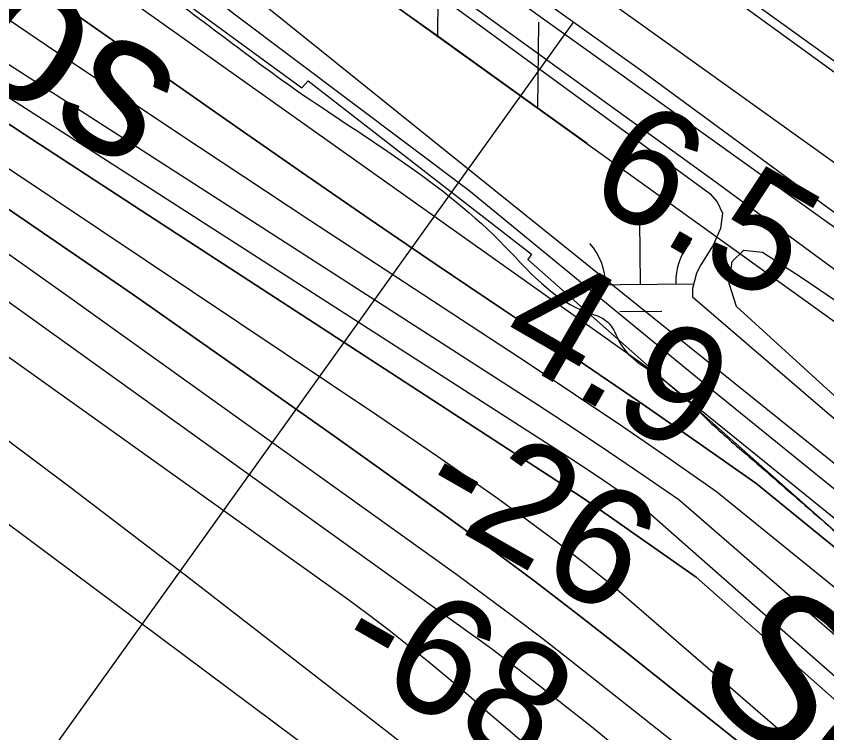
# Model space of a CAD drawing. Extents: x 3734862 to 3772949, y 391520 to 417239.
# Drawn here: x 3763328.6 to 3763789.6, y 399023.2 to 399430.9 of the extents above; entities that cross this region are included whole.
import ezdxf

# ---------------------------------------------------------------- set-up
doc = ezdxf.new("R2010")
doc.units = 0
for name, color, linetype in [('V-FLOD-BASE', 7, 'Continuous'), ('V-LEVE-TOET', 7, 'Continuous'), ('V-RIVR-EDGE', 7, 'Continuous'), ('V-RIVR-IDEN', 7, 'Continuous'), ('V-RIVR-RANG', 7, 'Continuous'), ('V-ROAD-CNTR', 7, 'Continuous'), ('V-RRAP-FSHR', 7, 'Continuous'), ('V-RRAP-RVMT', 7, 'Continuous'), ('V-SITE-VEGE', 7, 'Continuous'), ('V-SURV-LINE', 7, 'Continuous'), ('V-TOPO-DPTH', 7, 'Continuous'), ('V-TOPO-MAJR', 7, 'Continuous'), ('V-TOPO-MINR', 7, 'Continuous'), ('V-TOPO-WATR', 7, 'Continuous'), ('V-WETL-SWMP', 7, 'Continuous')]:
    doc.layers.add(name, color=color, linetype=linetype)

msp = doc.modelspace()

# ---------------------------------------------------------------- linework, layer by layer
at = {"layer": 'V-FLOD-BASE'}
msp.add_lwpolyline([(3764286.16, 398917.1), (3764191.11, 399003.19), (3764068.5, 399107.42), (3763960.55, 399195.24), (3763837.36, 399287.16), (3763683.66, 399400.15), (3763556.96, 399490.89), (3763432.6, 399574.6), (3763332.89, 399640.16)], dxfattribs=at)
at = {"layer": 'V-LEVE-TOET'}
for points in [[(3763447.77, 399647.3), (3763545.15, 399582.92), (3763691.8, 399473.43), (3763843.15, 399363.37), (3763971.03, 399271.46), (3764066.65, 399194.17), (3764169.32, 399107.51), (3764232.69, 399048.95), (3764246.18, 399036.07), (3764269.27, 399015.04), (3764282.77, 399000.4), (3764323.84, 398965.85), (3764437.65, 398872.17), (3764543.84, 398786.1), (3764612.47, 398738.1), (3764703.96, 398687.18), (3764825.96, 398620.47)], [(3765336.26, 398214.64), (3765176.14, 398307.1), (3765043.58, 398383.77), (3764891.67, 398475.66), (3764737.41, 398566.38), (3764574.94, 398662.36), (3764493.99, 398717.39), (3764439.43, 398761.3), (3764323.27, 398859.67), (3764308.02, 398870.21), (3764290.2, 398882.28), (3764276.7, 398899.85), (3764221.55, 398947.28), (3764113.59, 399048), (3763978.07, 399156.91), (3763854.3, 399242.38), (3763724.66, 399337.81), (3763588.56, 399436.16), (3763446.02, 399536.27), (3763304.06, 399635.79)]]:
    msp.add_lwpolyline(points, dxfattribs=at)
at = {"layer": 'V-RIVR-EDGE'}
msp.add_spline([(3755702.08, 404495.32), (3755757.18, 404470.77), (3755793.3, 404451.23), (3755852.47, 404424.41), (3755881.39, 404415.75), (3755906.23, 404404.38), (3755920.22, 404395.76), (3755948.67, 404379.41), (3755958.16, 404378.93), (3755969.01, 404378), (3755990.69, 404368.45), (3756022.75, 404350.29), (3756054.82, 404336.64), (3756079.66, 404323.02), (3756103.59, 404309.39), (3756144.23, 404288.04), (3756167.69, 404268.99), (3756188.91, 404253.57), (3756231.36, 404233.11), (3756271.56, 404217.19), (3756299.11, 404203.1), (3756403.01, 404163.51), (3756460.37, 404140.31), (3756508.69, 404114.87), (3756530.82, 404103.96), (3756588.18, 404078.04), (3756639.21, 404052.15), (3756694.29, 404019.45), (3756726.8, 403998.12), (3756735.82, 403989.06), (3756740.32, 403979.55), (3756740.3, 403973.22), (3756740.74, 403967.79), (3756747.5, 403960.54), (3756759.69, 403953.73), (3756786.34, 403941.46), (3756814.34, 403929.18), (3756864.47, 403904.64), (3756889.32, 403895.98), (3756899.72, 403897.32), (3756908.33, 403901.82), (3756919.18, 403901.34), (3756933.18, 403894.07), (3756945.83, 403892.68), (3756956.23, 403893.11), (3756962.12, 403897.16), (3756970.71, 403896.69), (3756978.39, 403894.41), (3756992.41, 403894.83), (3757002.82, 403897.51), (3757019.1, 403901.54), (3757027.7, 403901.52), (3757034.02, 403901.05), (3757036.27, 403896.53), (3757036.71, 403891.1), (3757038.5, 403883.41), (3757046.62, 403874.34), (3757060.62, 403866.17), (3757076.41, 403853.92), (3757104.39, 403831.25), (3757122.44, 403816.73), (3757145.47, 403804.47), (3757165.34, 403796.73), (3757181.6, 403787.2), (3757194.24, 403777.67), (3757213.65, 403765.41), (3757229.9, 403756.33), (3757251.58, 403745.88), (3757266.49, 403741.32), (3757283.2, 403734.49), (3757308.94, 403720.87), (3757360.42, 403694.06), (3757393.83, 403670.92), (3757429.96, 403657.26), (3757461.59, 403645.43), (3757505.4, 403628.14), (3757548.31, 403610.4), (3757591.66, 403587.23), (3757649.45, 403552.27), (3757711.75, 403512.78), (3757753.76, 403493.23), (3757766.86, 403487.78), (3757773.19, 403487.76), (3757785.86, 403494.06), (3757794.45, 403494.04), (3757803.49, 403489.49), (3757807.08, 403480.89), (3757810.64, 403456.02), (3757814.23, 403447.87), (3757826.42, 403436.99), (3757854.41, 403422.9), (3757930.26, 403373.88), (3757975.85, 403342.57), (3758005.19, 403323.5), (3758062.07, 403286.74), (3758092.31, 403263.6), (3758175.82, 403209.59), (3758234.51, 403169.2), (3758283.7, 403133.81), (3758328.84, 403103.41), (3758399.23, 403041.74), (3758421.79, 403023.15), (3758438.05, 403017.68), (3758463.83, 403017.62), (3758491.43, 403026.14), (3758504.53, 403022.04), (3758513.56, 403014.33), (3758513.99, 403006.19), (3758499.95, 402997.18), (3758498.12, 402989.95), (3758502.16, 402978.18), (3758510.73, 402969.57), (3758522.02, 402962.76), (3758545.05, 402948.69), (3758582.07, 402926.89), (3758650.23, 402878.79), (3758697.61, 402840.7), (3758721.52, 402820.29), (3758740.94, 402809.39), (3758782.02, 402784.87), (3758831.24, 402755.36), (3758902.12, 402711.78), (3758960.36, 402675.46), (3759018.58, 402634.62), (3759069.59, 402599.68), (3759134.59, 402553.4), (3759185.57, 402508.06), (3759223.48, 402478.12), (3759262.29, 402448.18), (3759321.41, 402402.37), (3759371.51, 402366.07), (3759431.54, 402323.42), (3759463.59, 402300.28), (3759488.86, 402281.68), (3759576.89, 402222.68), (3759626.99, 402186.84), (3759672.12, 402153.72), (3759778.21, 402087.44), (3759832.83, 402050.68), (3759873, 402019.38), (3759909.55, 401989.45), (3760050.81, 401883.75), (3760100.02, 401850.16), (3760145.61, 401819.31), (3760185.77, 401788.01), (3760211.95, 401766.69), (3760254.82, 401734.48), (3760285.51, 401709.08), (3760303.12, 401700.45), (3760325.25, 401691.35), (3760352.78, 401671.39), (3760391.14, 401641), (3760430.41, 401611.96), (3760461.55, 401590.18), (3760536.95, 401542.97), (3760582.99, 401510.76), (3760602.85, 401495.79), (3760629.02, 401477.18), (3760672.36, 401449.49), (3760711.19, 401426.79), (3760818.61, 401347.85), (3760872.33, 401310.64), (3760925.58, 401271.62), (3760948.6, 401251.67), (3761039.76, 401181.81), (3761107.02, 401135.52), (3761151.7, 401104.67), (3761172.93, 401093.31), (3761186.03, 401090.57), (3761199.15, 401092.79), (3761219.51, 401099.07), (3761228.11, 401099.5), (3761233.52, 401095.42), (3761236.67, 401087.73), (3761236.64, 401077.78), (3761228.47, 401063.78), (3761223.03, 401057.47), (3761223.01, 401049.33), (3761228.86, 401039.37), (3761242.39, 401026.67), (3761254.14, 401021.67), (3761266.79, 401018.47), (3761292.52, 401001.68), (3761317.34, 400980.37), (3761342.15, 400955.44), (3761463.07, 400853.4), (3761509.99, 400812.14), (3761550.15, 400777.68), (3761585.34, 400746.84), (3761681.47, 400674.26), (3761756.4, 400618.91), (3761817.77, 400572.19), (3761878.26, 400530.44), (3761996.49, 400436.55), (3762057.42, 400389.83), (3762104.8, 400352.63), (3762156.25, 400313.17), (3762204.54, 400277.33), (3762245.17, 400247.84), (3762291.65, 400210.19), (3762325.94, 400182.07), (3762356.18, 400159.84), (3762404.02, 400123.55), (3762432.9, 400101.32), (3762455.49, 400091.32), (3762473.53, 400075.9), (3762512.34, 400044.16), (3762551.6, 400012.41), (3762593.58, 399983.82), (3762620.21, 399963.4), (3762661.74, 399937.08), (3762686.57, 399919.83), (3762793.08, 399841.35), (3762834.61, 399812.76), (3762873.44, 399790.05), (3762923.1, 399758.28), (3762956.96, 399737.4), (3762984.05, 399721.5), (3763024.22, 399693.37), (3763075.23, 399657.52), (3763115.86, 399633.91), (3763172.75, 399601.21), (3763228.74, 399568.52), (3763285.17, 399533.57), (3763344.31, 399494.08), (3763398.47, 399455.06), (3763444.06, 399421.04), (3763484.68, 399391.09), (3763603.38, 399303.08), (3763654.82, 399261.81), (3763661.14, 399259.53), (3763667.01, 399254.54), (3763671.96, 399245.04), (3763696.33, 399224.18), (3763722.94, 399200.15), (3763745.5, 399180.2), (3763818.14, 399117.17), (3763841.61, 399099.47), (3763852.45, 399092.21), (3763858.76, 399084.06), (3763874.99, 399067.29), (3763898, 399045.98), (3763924.62, 399023.76), (3763949, 399007.87), (3763970.2, 398987.47), (3764004.03, 398952.57), (3764028.38, 398926.74), (3764056.8, 398899.54), (3764092.88, 398862.37), (3764130.77, 398826.11), (3764147.01, 398811.6), (3764152.86, 398799.83), (3764162.32, 398783.53), (3764173.58, 398768.58), (3764186.67, 398757.24), (3764206.08, 398746.34), (3764226.87, 398742.22), (3764246.29, 398733.58), (3764269.32, 398717.7), (3764284.2, 398703.19), (3764301.81, 398691.84), (3764323.02, 398678.23), (3764345.14, 398660.99), (3764412.35, 398596.62), (3764457.02, 398559.88), (3764502.6, 398522.69), (3764538.26, 398497.74), (3764566.26, 398486.36), (3764583.89, 398484.51), (3764604.25, 398486.27), (3764616.45, 398486.24), (3764626.39, 398481.69), (3764630.89, 398474.45), (3764636.29, 398461.32), (3764634.9, 398450.02), (3764631.72, 398441.44), (3764633.06, 398434.65), (3764636.21, 398430.12), (3764643.89, 398425.58), (3764661.06, 398421.47), (3764685.44, 398409.2), (3764715.22, 398382), (3764745.45, 398356.15), (3764793.31, 398328), (3764844.31, 398292.6), (3764885.83, 398258.14), (3764918.78, 398234.54), (3764992.82, 398187.79), (3765058.27, 398144.22), (3765088.07, 398128.32), (3765140.91, 398100.15), (3765168.89, 398079.74), (3765193.71, 398061.59), (3765246.12, 398042.02), (3765282.23, 398018.42), (3765309.74, 397989.41), (3765339.95, 397955.42), (3765361.15, 397933.67), (3765382.35, 397911.91), (3765434.69, 397867.92), (3765477.57, 397838.43), (3765508.73, 397823.88), (3765545.3, 397801.18), (3765575.54, 397778.05), (3765617.52, 397749.91), (3765653.64, 397726.31), (3765681.63, 397709.96), (3765727.23, 397684.53), (3765761.99, 397660.02), (3765771.94, 397659.55), (3765788.21, 397659.96), (3765793.64, 397658.14), (3765793.63, 397653.62), (3765785.47, 397648.66), (3765785.47, 397645.5), (3765790.86, 397632.82), (3765800.33, 397623.76), (3765814.78, 397612.87), (3765831.94, 397605.59), (3765847.31, 397603.29), (3765858.15, 397598.75), (3765865.82, 397593.3), (3765888.84, 397576.97), (3765908.7, 397561.54), (3765918.16, 397548.41), (3765919.5, 397542.07), (3765921.3, 397536.19), (3765926.71, 397533.46), (3765933.05, 397534.35), (3765940.73, 397533.43), (3765944.79, 397530.25), (3765956.97, 397519.37), (3765987.67, 397499.85), (3766024.67, 397468.11), (3766059.41, 397438.18), (3766085.13, 397413.25), (3766102.73, 397400.09), (3766131.61, 397377.42), (3766172.69, 397350.18), (3766210.59, 397318.89), (3766264.32, 397285.3), (3766306.76, 397260.78), (3766362.73, 397220.85), (3766381.12, 397208.5)], degree=3, dxfattribs=at)
at = {"layer": 'V-RIVR-RANG'}
msp.add_line((3763645.55, 399427.72), (3763234.34, 398853.84), dxfattribs=at)
at = {"layer": 'V-ROAD-CNTR'}
msp.add_lwpolyline([(3763809.29, 399394.03), (3763577.07, 399561.42), (3763562.84, 399572.11), (3763548.69, 399582.51), (3763534.42, 399592.74), (3763520.03, 399602.8), (3763505.52, 399612.7), (3763490.83, 399622.48), (3763507.46, 399647.45), (3763522.29, 399637.58), (3763537.08, 399627.48), (3763551.75, 399617.22), (3763566.31, 399606.79), (3763580.74, 399596.19), (3763594.85, 399585.57), (3763827.23, 399418.09)], dxfattribs=at)
at = {"layer": 'V-RRAP-FSHR'}
for p, q in [((3763568.37, 399419.47), (3763569, 399468.3)), ((3763625.19, 399378.59), (3763625.82, 399427.42))]:
    msp.add_line(p, q, dxfattribs=at)
for points in [[(3754460.93, 405046.66), (3755005.7, 404860.94), (3755712.42, 404532.38), (3756610.55, 404118.1), (3756963.91, 403918.1), (3757348.8, 403748.53), (3757842.44, 403484.61), (3758500.9, 403026.83), (3759143.8, 402584.15), (3759834.39, 402066.74), (3760444.46, 401629.94), (3760667.45, 401482.98), (3761054.53, 401205.39), (3761588.84, 400792.89), (3762211.73, 400314.43), (3762948.82, 399790.65), (3763371.87, 399516.16), (3763828.66, 399148.5)], [(3764998.22, 398390.52), (3764760.68, 398519.52), (3764522.48, 398668.18), (3764156.84, 398982.99), (3763831.74, 399229.97), (3763537.37, 399441.78), (3763368.02, 399565.45), (3763155.93, 399717.09), (3762782.34, 399993.3), (3762479.05, 400204.22), (3762102.73, 400498.17), (3761742.79, 400796.03), (3761554.49, 400943.7), (3761225.86, 401154.8), (3760827.95, 401453.26), (3760408.26, 401760.51)], [(3763568.37, 399419.47), (3763537.37, 399441.78), (3763511.68, 399460.54)], [(3763625.19, 399378.59), (3763568.37, 399419.47)], [(3763653.26, 399358.39), (3763625.19, 399378.59)]]:
    msp.add_lwpolyline(points, dxfattribs=at)
at = {"layer": 'V-RRAP-RVMT'}
for p, q in [((3763376.29, 399474), (3763491.03, 399390.11)), ((3763491.03, 399390.11), (3763494.71, 399394.15)), ((3763494.71, 399394.15), (3763621.73, 399295.57)), ((3763621.73, 399295.57), (3763619.54, 399292.52)), ((3763619.54, 399292.52), (3763837.26, 399099.81))]:
    msp.add_line(p, q, dxfattribs=at)
at = {"layer": 'V-SITE-VEGE'}
msp.add_lwpolyline([(3764031.89, 399030.21), (3763937.4, 399088.92), (3763912.44, 399109.68), (3763890.45, 399129.26), (3763865.48, 399150.62), (3763844.08, 399169.6), (3763816.14, 399195.11), (3763791.77, 399217.07), (3763738.28, 399265.71), (3763734.11, 399278.77), (3763735.88, 399291.25), (3763742.4, 399297.79), (3763753.1, 399296.61), (3763775.08, 399282.38), (3763888.59, 399205.28), (3764039.55, 399093.77)], dxfattribs=at)
at = {"layer": 'V-SURV-LINE'}
for points in [[(3762240.78, 400459.5), (3764023.61, 399183.18)], [(3764006.14, 399158.79), (3762223.31, 400435.11)]]:
    msp.add_lwpolyline(points, dxfattribs=at)
at = {"layer": 'V-TOPO-DPTH'}
for points in [[(3763090.54, 399622.47), (3763453.45, 399368.04), (3763491.31, 399341.68), (3763529.29, 399315.5), (3763567.44, 399289.56), (3763605.7, 399263.79), (3763614.29, 399258.05), (3763648.25, 399235.14), (3763682.09, 399212.05), (3763715.73, 399188.69), (3763749.25, 399165.15), (3764365.56, 398663.51), (3764373.33, 398655.01), (3764381.21, 398646.63), (3764389.28, 398638.44), (3764397.64, 398630.55), (3764406.18, 398622.85), (3764457.05, 398578.59), (3764467.54, 398569.68), (3764478.16, 398560.95), (3764488.98, 398552.47), (3764499.94, 398544.15), (3765063.81, 398126.9)], [(3764847.67, 398148.37), (3764446.51, 398449.65), (3764432.47, 398460.23), (3764418.45, 398470.85), (3764404.48, 398481.52), (3764390.52, 398492.22), (3764309.64, 398554.51), (3764284.6, 398574.28), (3764259.88, 398594.45), (3764235.67, 398615.21), (3763668.75, 399106.1), (3763652.41, 399119.04), (3763635.92, 399131.78), (3763619.21, 399144.23), (3763602.35, 399156.48), (3763585.32, 399168.51), (3763568.23, 399180.43), (3763551.02, 399192.21), (3763533.75, 399203.88), (3763035.56, 399537.34)], [(3764847.67, 398148.37), (3764446.51, 398449.65), (3764432.47, 398460.23), (3764418.45, 398470.85), (3764404.48, 398481.52), (3764390.52, 398492.22), (3764309.64, 398554.51), (3764284.6, 398574.28), (3764259.88, 398594.45), (3764235.67, 398615.21), (3763668.75, 399106.1), (3763652.41, 399119.04), (3763635.92, 399131.78), (3763619.21, 399144.23), (3763602.35, 399156.48), (3763585.32, 399168.51), (3763568.23, 399180.43), (3763551.02, 399192.21), (3763533.75, 399203.88), (3763035.56, 399537.34)], [(3765075.01, 398058.65), (3764529.77, 398441.72), (3764515, 398452.44), (3764500.48, 398463.47), (3764486.3, 398474.94), (3764472.36, 398486.71), (3764458.72, 398498.84), (3764445.26, 398511.16), (3764432.05, 398523.76), (3764419.02, 398536.54), (3763705.4, 399155.68), (3763685.48, 399169.46), (3763665.45, 399183.08), (3763645.27, 399196.47), (3763624.98, 399209.7), (3763175.67, 399498.93)], [(3765075.01, 398058.65), (3764529.77, 398441.72), (3764515, 398452.44), (3764500.48, 398463.47), (3764486.3, 398474.94), (3764472.36, 398486.71), (3764458.72, 398498.84), (3764445.26, 398511.16), (3764432.05, 398523.76), (3764419.02, 398536.54), (3763705.4, 399155.68), (3763685.48, 399169.46), (3763665.45, 399183.08), (3763645.27, 399196.47), (3763624.98, 399209.7), (3763175.67, 399498.93)], [(3763254.23, 399415.62), (3763333.1, 399363.83), (3763412.08, 399312.21), (3763491.14, 399260.71), (3763635.44, 399166.94), (3763642.98, 399161.99), (3763650.48, 399156.99), (3763657.94, 399151.9), (3763665.35, 399146.77), (3763715.34, 399111.82), (3764288.34, 398605.22)], [(3763254.23, 399415.62), (3763333.1, 399363.83), (3763412.08, 399312.21), (3763491.14, 399260.71), (3763635.44, 399166.94), (3763642.98, 399161.99), (3763650.48, 399156.99), (3763657.94, 399151.9), (3763665.35, 399146.77), (3763715.34, 399111.82), (3764288.34, 398605.22)], [(3763279.57, 399351.38), (3763337.51, 399312.05), (3763395.21, 399272.38), (3763452.58, 399232.23), (3763509.73, 399191.76), (3763571.55, 399147.57), (3763597.46, 399128.74), (3763623.17, 399109.64), (3763648.57, 399090.14), (3763673.77, 399070.37), (3763816.36, 398956.67), (3763851.22, 398928.09), (3764243.88, 398582.1), (3764366.41, 398488.14), (3764387.49, 398472.03), (3764408.6, 398455.96), (3764429.76, 398439.96), (3764450.95, 398424.01), (3764630, 398289.67), (3764704.19, 398234.41), (3764778.63, 398179.51)], [(3763279.57, 399351.38), (3763337.51, 399312.05), (3763395.21, 399272.38), (3763452.58, 399232.23), (3763509.73, 399191.76), (3763571.55, 399147.57), (3763597.46, 399128.74), (3763623.17, 399109.64), (3763648.57, 399090.14), (3763673.77, 399070.37), (3763816.36, 398956.67), (3763851.22, 398928.09), (3764243.88, 398582.1), (3764366.41, 398488.14), (3764387.49, 398472.03), (3764408.6, 398455.96), (3764429.76, 398439.96), (3764450.95, 398424.01), (3764630, 398289.67), (3764704.19, 398234.41), (3764778.63, 398179.51)]]:
    msp.add_lwpolyline(points, dxfattribs=at)
at = {"layer": 'V-TOPO-MAJR'}
msp.add_lwpolyline([(3764125.64, 398650.97), (3764072.61, 398693.81), (3764020.61, 398737.9), (3763969.29, 398782.8), (3763911.89, 398834.24), (3763889.87, 398854.14), (3763867.96, 398874.17), (3763846.21, 398894.38), (3763824.58, 398914.7), (3763802.77, 398934.82), (3763780.61, 398954.54), (3763757.92, 398973.65), (3763734.89, 398992.35), (3763643.31, 399064.69), (3763627.46, 399077.04), (3763611.49, 399089.23), (3763595.35, 399101.19), (3763579.1, 399113.01), (3763356.91, 399272.12), (3763295.97, 399315.4)], dxfattribs=at)
at = {"layer": 'V-TOPO-MINR'}
for points in [[(3765129.2, 398150.22), (3764731.19, 398408.46), (3764690.09, 398435.55), (3764649.26, 398463.02), (3764608.82, 398491.07), (3764568.65, 398519.51), (3764495.03, 398572.44), (3764491.91, 398574.75), (3764488.82, 398577.12), (3764485.8, 398579.57), (3764482.83, 398582.08), (3764467.73, 398595.15), (3764465.53, 398597.14), (3764463.4, 398599.19), (3764461.36, 398601.33), (3764459.39, 398603.53), (3764457.46, 398605.78), (3764455.52, 398608.03), (3764453.59, 398610.28), (3764451.65, 398612.52), (3763691.4, 399228.17), (3763083.64, 399659.66)], [(3764847.67, 398148.37), (3764446.51, 398449.65), (3764432.47, 398460.23), (3764418.45, 398470.85), (3764404.48, 398481.52), (3764390.52, 398492.22), (3764309.64, 398554.51), (3764284.6, 398574.28), (3764259.88, 398594.45), (3764235.67, 398615.21), (3763668.75, 399106.1), (3763652.41, 399119.04), (3763635.92, 399131.78), (3763619.21, 399144.23), (3763602.35, 399156.48), (3763585.32, 399168.51), (3763568.23, 399180.43), (3763551.02, 399192.21), (3763533.75, 399203.88), (3763035.56, 399537.34)], [(3765075.01, 398058.65), (3764529.77, 398441.72), (3764515, 398452.44), (3764500.48, 398463.47), (3764486.3, 398474.94), (3764472.36, 398486.71), (3764458.72, 398498.84), (3764445.26, 398511.16), (3764432.05, 398523.76), (3764419.02, 398536.54), (3763705.4, 399155.68), (3763685.48, 399169.46), (3763665.45, 399183.08), (3763645.27, 399196.47), (3763624.98, 399209.7), (3763175.67, 399498.93)], [(3764751.54, 398259.71), (3764687.64, 398306.09), (3764623.98, 398352.79), (3764560.46, 398399.71), (3764439.68, 398489.39), (3764436.68, 398491.63), (3764433.69, 398493.88), (3764430.71, 398496.15), (3764427.74, 398498.43), (3764410.49, 398511.77), (3764405.38, 398515.82), (3764400.35, 398519.95), (3764395.41, 398524.21), (3764390.55, 398528.56), (3764385.78, 398533), (3764381.06, 398537.5), (3764376.41, 398542.08), (3764371.82, 398546.7), (3763685.16, 399151.19), (3763671.56, 399160.59), (3763657.88, 399169.88), (3763644.09, 399179), (3763630.23, 399188.02), (3763187.77, 399472.19)], [(3764803, 398282.88), (3764722.24, 398343.22), (3764642.03, 398404.28), (3764505.2, 398509.9), (3764485.24, 398525.68), (3764465.53, 398541.77), (3764446.19, 398558.3), (3764427.1, 398575.13), (3764347.26, 398647.21), (3764330.99, 398662.21), (3764314.94, 398677.44), (3764299.21, 398693.01), (3764283.71, 398708.81), (3763726.85, 399160.34), (3763700.27, 399178.87), (3763673.57, 399197.22), (3763646.69, 399215.31), (3763619.7, 399233.22), (3763495.58, 399314.71), (3763420.57, 399364.32), (3763345.8, 399414.28), (3763271.37, 399464.76)], [(3764235.44, 398516.91), (3764023.56, 398679.52), (3763948.72, 398738.04), (3763874.62, 398797.46), (3763801.6, 398858.21), (3763729.32, 398919.85), (3763607.99, 399025.24), (3763596.89, 399034.83), (3763585.75, 399044.37), (3763574.56, 399053.85), (3763563.33, 399063.29), (3763551.97, 399072.56), (3763540.47, 399081.66), (3763528.77, 399090.49), (3763516.94, 399099.15), (3763014.64, 399457.94)], [(3764288.34, 398605.22), (3763715.34, 399111.82), (3763665.35, 399146.77), (3763657.94, 399151.9), (3763650.48, 399156.99), (3763642.98, 399161.99), (3763635.44, 399166.94), (3763491.14, 399260.71), (3763412.08, 399312.21), (3763333.1, 399363.83), (3763254.23, 399415.62)], [(3764116.2, 398635.07), (3764047.16, 398688.77), (3763979, 398743.53), (3763912.14, 398799.87), (3763846.14, 398857.27), (3763735.64, 398955.68), (3763725.59, 398964.71), (3763715.58, 398973.79), (3763705.65, 398982.95), (3763695.77, 398992.16), (3763685.8, 399001.28), (3763675.68, 399010.21), (3763665.32, 399018.86), (3763654.8, 399027.33), (3763614.21, 399059.13), (3763607.3, 399064.48), (3763600.35, 399069.76), (3763593.32, 399074.96), (3763586.26, 399080.1), (3763137.38, 399402.16)], [(3764778.63, 398179.51), (3764704.19, 398234.41), (3764630, 398289.67), (3764450.95, 398424.01), (3764429.76, 398439.96), (3764408.6, 398455.96), (3764387.49, 398472.03), (3764366.41, 398488.14), (3764243.88, 398582.1), (3763851.22, 398928.09), (3763816.36, 398956.67), (3763673.77, 399070.37), (3763648.57, 399090.14), (3763623.17, 399109.64), (3763597.46, 399128.74), (3763571.55, 399147.57), (3763509.73, 399191.76), (3763452.58, 399232.23), (3763395.21, 399272.38), (3763337.51, 399312.05), (3763279.57, 399351.38)], [(3763928.58, 398640.64), (3763862.63, 398693.61), (3763798.62, 398748.91), (3763735.91, 398805.76), (3763625.63, 398909.41), (3763619, 398915.57), (3763612.32, 398921.67), (3763605.56, 398927.7), (3763598.76, 398933.66), (3763591.88, 398939.54), (3763584.94, 398945.35), (3763577.92, 398951.07), (3763570.85, 398956.72), (3763553.58, 398970.32), (3763550, 398973.11), (3763546.41, 398975.89), (3763542.8, 398978.63), (3763539.17, 398981.36), (3763116.72, 399296.53)], [(3763988.69, 398655.92), (3763955.38, 398683.64), (3763917.75, 398714.89), (3763880.07, 398746.09), (3763842.33, 398777.22), (3763804.55, 398808.3), (3763766.73, 398839.31), (3763728.87, 398870.3), (3763690.99, 398901.25), (3763653.08, 398932.17), (3763596.64, 398978.17), (3763579.93, 398991.68), (3763563.17, 399005.11), (3763546.31, 399018.41), (3763529.38, 399031.64), (3763427.92, 399110.34), (3763359.84, 399162.35), (3763291.26, 399213.69)]]:
    msp.add_lwpolyline(points, dxfattribs=at)
at = {"layer": 'V-TOPO-WATR'}
msp.add_lwpolyline([(3765063.81, 398126.9), (3764499.94, 398544.15), (3764488.98, 398552.47), (3764478.16, 398560.95), (3764467.54, 398569.68), (3764457.05, 398578.59), (3764406.18, 398622.85), (3764397.64, 398630.55), (3764389.28, 398638.44), (3764381.21, 398646.63), (3764373.33, 398655.01), (3764365.56, 398663.51), (3763749.25, 399165.15), (3763715.73, 399188.69), (3763682.09, 399212.05), (3763648.25, 399235.14), (3763614.29, 399258.05), (3763605.7, 399263.79), (3763567.44, 399289.56), (3763529.29, 399315.5), (3763491.31, 399341.68), (3763453.45, 399368.04), (3763090.54, 399622.47)], dxfattribs=at)
at = {"layer": 'V-WETL-SWMP'}
for p, q in [((3763683.66, 399278.37), (3763683.28, 399314.36)), ((3763651.41, 399278.03), (3763713.96, 399278.69)), ((3763671.83, 399262.81), (3763695.83, 399263.06))]:
    msp.add_line(p, q, dxfattribs=at)
for points in [[(3763296.39, 399634.33), (3763461.21, 399520.96), (3763596.02, 399422.84), (3763723.17, 399330.02), (3763727.29, 399325.32), (3763730.24, 399318.85), (3763729.07, 399310.03), (3763724.96, 399300.61), (3763717.91, 399289.43), (3763715.56, 399284.72), (3763713.22, 399275.89), (3763713.22, 399271.18), (3763789.76, 399205.37), (3763920.46, 399096.08), (3764013.47, 399026.17), (3764018.18, 399018.53)], [(3763989.97, 398993.2), (3763891.06, 399083.11), (3763725.63, 399217.08), (3763586.1, 399331.66), (3763452.47, 399432.12), (3763296.47, 399555.51)]]:
    msp.add_lwpolyline(points, dxfattribs=at)
for centre, start, end in [((3763628.42, 399278.26), 359.8334, 41.377), ((3763738.9, 399279.42), 139.8334, 181.377)]:
    msp.add_arc(centre, 35.25, start, end, dxfattribs=at)

# ---------------------------------------------------------------- texts
at = {"layer": 'V-RIVR-IDEN'}
for s, rotation, p in [(' Photos', 328.3603, (3763072.55, 399540.08)), ('September', 319.2579, (3763710.79, 399052.33))]:
    msp.add_text(s, height=83, rotation=rotation, dxfattribs=at).set_placement(p)
at = {"layer": 'V-RIVR-RANG'}
for s, rotation, p in [('6.5', 329.9683, (3763650.47, 399328.64)), ('6.5', 329.9683, (3763650.47, 399328.64)), ('6.5', 329.9683, (3763650.47, 399328.64)), ('4.9', 329.9683, (3763600.42, 399242.07)), ('4.9', 329.9683, (3763600.42, 399242.07)), ('4.9', 329.9683, (3763600.42, 399242.07)), ('-26', 330.2562, (3763554.19, 399152.82)), ('-68', 330.2562, (3763506.65, 399064.81))]:
    msp.add_text(s, height=67, rotation=rotation, dxfattribs=at).set_placement(p)

doc.saveas('drawing.dxf')
